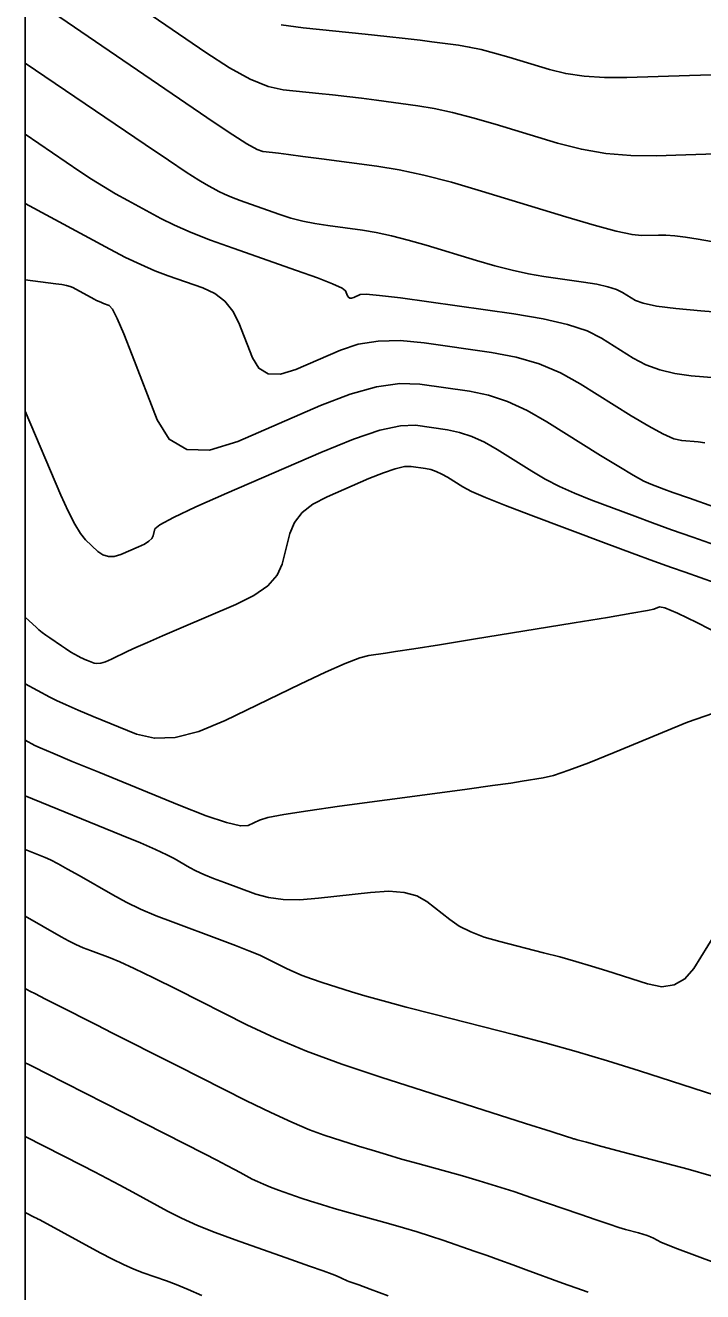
# Model space of a CAD drawing. Extents: x 2082232 to 2083549, y 592624 to 593832.
# Drawn here: x 2082231.79 to 2082256.71, y 593099.16 to 593145.75 of the extents above; entities that cross this region are included whole.
import ezdxf

# ---------------------------------------------------------------- set-up
doc = ezdxf.new("R2010")
doc.units = 0
for name, color, linetype in [('DT_X_Contour_Major', 7, 'Continuous'), ('DT_X_Contour_Minor', 7, 'Continuous'), ('DT_X_TIN_Hull', 7, 'Continuous')]:
    doc.layers.add(name, color=color, linetype=linetype)

msp = doc.modelspace()

# ---------------------------------------------------------------- linework, layer by layer
at = {"layer": 'DT_X_Contour_Major'}
for points in [[(2082231.787, 593141.74), (2082233.795, 593140.377), (2082234.228, 593140.09), (2082234.666, 593139.816), (2082235.111, 593139.553), (2082235.561, 593139.301), (2082236.77, 593138.647), (2082237.276, 593138.394), (2082237.888, 593138.126), (2082238.606, 593137.843), (2082239.43, 593137.545), (2082241.767, 593136.732), (2082242.538, 593136.456), (2082243.095, 593136.239), (2082243.441, 593136.082), (2082243.573, 593135.984), (2082243.644, 593135.801), (2082243.678, 593135.746), (2082243.728, 593135.717), (2082243.793, 593135.715), (2082243.873, 593135.74), (2082244.107, 593135.841), (2082244.331, 593135.854), (2082244.826, 593135.814), (2082245.593, 593135.723), (2082246.631, 593135.581), (2082249.761, 593135.132), (2082250.843, 593134.951), (2082251.742, 593134.742), (2082252.457, 593134.507), (2082252.988, 593134.244), (2082254.161, 593133.508), (2082254.624, 593133.26), (2082255.134, 593133.069), (2082255.69, 593132.934), (2082256.293, 593132.855), (2082257.962, 593132.721)], [(2082231.787, 593121.527), (2082232.694, 593121.029), (2082232.939, 593120.905), (2082233.286, 593120.747), (2082233.734, 593120.554), (2082234.283, 593120.326), (2082235.882, 593119.671), (2082236.536, 593119.519), (2082237.298, 593119.553), (2082238.168, 593119.772), (2082239.146, 593120.178), (2082241.897, 593121.509), (2082242.828, 593121.949), (2082243.56, 593122.273), (2082244.091, 593122.479), (2082244.422, 593122.569), (2082245.037, 593122.652), (2082245.413, 593122.707), (2082246.078, 593122.81), (2082247.033, 593122.963), (2082248.278, 593123.163), (2082251.984, 593123.763), (2082253.21, 593123.963), (2082254.108, 593124.116), (2082254.677, 593124.22), (2082254.917, 593124.275), (2082255.121, 593124.36), (2082255.325, 593124.316), (2082255.782, 593124.122), (2082256.493, 593123.778), (2082257.458, 593123.283)], [(2082231.787, 593110.313), (2082231.87, 593110.264), (2082231.953, 593110.221), (2082232.165, 593110.112), (2082232.506, 593109.938), (2082232.976, 593109.698), (2082234.403, 593108.971), (2082234.99, 593108.673), (2082235.682, 593108.323), (2082236.479, 593107.92), (2082237.381, 593107.466), (2082239.925, 593106.186), (2082240.82, 593105.747), (2082241.594, 593105.39), (2082242.249, 593105.114), (2082242.785, 593104.921), (2082244.053, 593104.516), (2082244.546, 593104.361), (2082245.074, 593104.202), (2082245.636, 593104.039), (2082246.233, 593103.871), (2082247.873, 593103.417), (2082248.493, 593103.239), (2082249.126, 593103.047), (2082249.769, 593102.84), (2082250.425, 593102.618), (2082252.188, 593102.006), (2082252.789, 593101.799), (2082253.27, 593101.638), (2082253.629, 593101.522), (2082253.869, 593101.452), (2082254.346, 593101.326), (2082254.515, 593101.278), (2082254.665, 593101.228), (2082254.795, 593101.176), (2082254.906, 593101.123), (2082255.175, 593100.979), (2082255.379, 593100.89), (2082255.79, 593100.73), (2082256.407, 593100.5), (2082257.231, 593100.198)]]:
    msp.add_lwpolyline(points, dxfattribs=at)
at = {"layer": 'DT_X_Contour_Minor'}
for points in [[(2082231.787, 593146.928), (2082238.735, 593142.174), (2082239.418, 593141.717), (2082239.944, 593141.386), (2082240.314, 593141.182), (2082240.527, 593141.105), (2082240.886, 593141.068), (2082241.099, 593141.043), (2082241.47, 593140.996), (2082241.999, 593140.927), (2082242.685, 593140.835), (2082244.725, 593140.563), (2082245.54, 593140.429), (2082246.453, 593140.232), (2082247.466, 593139.973), (2082248.578, 593139.65), (2082251.676, 593138.706), (2082252.721, 593138.397), (2082253.535, 593138.179), (2082254.116, 593138.051), (2082254.466, 593138.013), (2082255.089, 593138.033), (2082255.356, 593138.029), (2082255.688, 593138.001), (2082256.087, 593137.95), (2082256.552, 593137.876), (2082257.88, 593137.646)], [(2082235.952, 593146.442), (2082238.425, 593144.75), (2082239.299, 593144.189), (2082240.064, 593143.773), (2082240.722, 593143.503), (2082241.271, 593143.379), (2082242.592, 593143.243), (2082243.096, 593143.189), (2082243.618, 593143.129), (2082244.158, 593143.063), (2082244.716, 593142.99), (2082246.227, 593142.788), (2082246.831, 593142.689), (2082247.508, 593142.543), (2082248.258, 593142.351), (2082249.082, 593142.112), (2082251.377, 593141.412), (2082252.249, 593141.187), (2082253.145, 593141.034), (2082254.064, 593140.955), (2082255.007, 593140.949), (2082257.553, 593141.03)], [(2082241.207, 593145.771), (2082242.015, 593145.654), (2082244.298, 593145.419), (2082245.093, 593145.336), (2082245.766, 593145.262), (2082246.317, 593145.198), (2082246.747, 593145.144), (2082247.729, 593145.013), (2082248.122, 593144.948), (2082248.562, 593144.854), (2082249.05, 593144.729), (2082249.586, 593144.573), (2082251.078, 593144.118), (2082251.676, 593143.973), (2082252.35, 593143.876), (2082253.1, 593143.83), (2082253.927, 593143.833), (2082256.233, 593143.906), (2082257.041, 593143.924)], [(2082231.787, 593144.36), (2082236.202, 593141.362), (2082237.051, 593140.788), (2082237.708, 593140.351), (2082238.172, 593140.051), (2082238.443, 593139.888), (2082238.909, 593139.636), (2082239.112, 593139.535), (2082239.373, 593139.423), (2082239.692, 593139.3), (2082240.068, 593139.165), (2082241.148, 593138.789), (2082241.562, 593138.657), (2082241.995, 593138.545), (2082242.446, 593138.452), (2082242.915, 593138.379), (2082244.192, 593138.208), (2082244.698, 593138.126), (2082245.258, 593138.006), (2082245.872, 593137.85), (2082246.54, 593137.656), (2082248.393, 593137.091), (2082249.069, 593136.896), (2082249.708, 593136.735), (2082250.309, 593136.606), (2082250.872, 593136.512), (2082252.322, 593136.304), (2082252.821, 593136.222), (2082253.227, 593136.131), (2082253.542, 593136.032), (2082253.765, 593135.925), (2082254.238, 593135.628), (2082254.522, 593135.521), (2082255.017, 593135.42), (2082255.723, 593135.327), (2082256.642, 593135.241), (2082259.373, 593135.02)], [(2082231.787, 593139.198), (2082234.891, 593137.517), (2082235.477, 593137.211), (2082236.033, 593136.945), (2082236.557, 593136.718), (2082237.049, 593136.532), (2082238.322, 593136.089), (2082238.763, 593135.884), (2082239.131, 593135.6), (2082239.426, 593135.238), (2082239.647, 593134.798), (2082240.141, 593133.519), (2082240.38, 593133.132), (2082240.726, 593132.932), (2082241.18, 593132.918), (2082241.741, 593133.091), (2082243.381, 593133.8), (2082244.035, 593134.016), (2082244.767, 593134.133), (2082245.579, 593134.149), (2082246.469, 593134.066), (2082248.948, 593133.711), (2082249.849, 593133.539), (2082250.693, 593133.29), (2082251.48, 593132.965), (2082252.211, 593132.563), (2082254.084, 593131.388), (2082254.727, 593131), (2082255.251, 593130.718), (2082255.657, 593130.541), (2082255.944, 593130.47), (2082256.551, 593130.421), (2082256.796, 593130.387)], [(2082231.787, 593136.385), (2082232.911, 593136.242), (2082233.131, 593136.21), (2082233.307, 593136.177), (2082233.441, 593136.142), (2082233.532, 593136.105), (2082234.317, 593135.68), (2082234.412, 593135.63), (2082234.503, 593135.587), (2082234.589, 593135.55), (2082234.669, 593135.519), (2082234.877, 593135.447), (2082234.989, 593135.312), (2082235.166, 593134.961), (2082235.411, 593134.394), (2082235.721, 593133.611), (2082236.638, 593131.236), (2082237.082, 593130.518), (2082237.725, 593130.147), (2082238.568, 593130.122), (2082239.61, 593130.442), (2082242.654, 593131.759), (2082243.739, 593132.179), (2082244.709, 593132.451), (2082245.565, 593132.575), (2082246.307, 593132.55), (2082248.134, 593132.289), (2082248.826, 593132.145), (2082249.532, 593131.909), (2082250.251, 593131.583), (2082250.984, 593131.164), (2082252.956, 593129.927), (2082253.626, 593129.512), (2082254.156, 593129.197), (2082254.548, 593128.98), (2082254.8, 593128.862), (2082255.288, 593128.68), (2082255.614, 593128.563), (2082256.224, 593128.348), (2082257.12, 593128.037)], [(2082231.787, 593131.552), (2082233.096, 593128.469), (2082233.363, 593127.871), (2082233.603, 593127.397), (2082233.816, 593127.049), (2082234.002, 593126.825), (2082234.461, 593126.394), (2082234.642, 593126.266), (2082234.842, 593126.204), (2082235.06, 593126.209), (2082235.297, 593126.28), (2082235.952, 593126.56), (2082236.17, 593126.663), (2082236.333, 593126.765), (2082236.44, 593126.865), (2082236.492, 593126.963), (2082236.555, 593127.221), (2082236.739, 593127.376), (2082237.241, 593127.647), (2082238.062, 593128.035), (2082239.201, 593128.539), (2082242.666, 593130.037), (2082243.858, 593130.521), (2082244.835, 593130.849), (2082245.598, 593131.02), (2082246.146, 593131.035), (2082247.321, 593130.867), (2082247.766, 593130.774), (2082248.22, 593130.623), (2082248.683, 593130.412), (2082249.154, 593130.143), (2082250.423, 593129.347), (2082250.915, 593129.058), (2082251.442, 593128.785), (2082252.001, 593128.531), (2082252.595, 593128.294), (2082254.222, 593127.685), (2082254.865, 593127.447), (2082255.572, 593127.192), (2082256.345, 593126.918), (2082257.183, 593126.627)], [(2082231.787, 593123.971), (2082232.194, 593123.589), (2082232.29, 593123.504), (2082232.405, 593123.413), (2082232.537, 593123.315), (2082232.688, 593123.21), (2082233.116, 593122.922), (2082233.264, 593122.823), (2082233.39, 593122.741), (2082233.492, 593122.678), (2082233.571, 593122.632), (2082233.752, 593122.533), (2082233.822, 593122.496), (2082233.899, 593122.459), (2082233.982, 593122.421), (2082234.071, 593122.384), (2082234.315, 593122.284), (2082234.424, 593122.265), (2082234.566, 593122.282), (2082234.743, 593122.337), (2082234.953, 593122.428), (2082235.559, 593122.721), (2082235.852, 593122.858), (2082236.277, 593123.047), (2082236.833, 593123.288), (2082237.52, 593123.583), (2082239.529, 593124.438), (2082240.201, 593124.772), (2082240.711, 593125.131), (2082241.058, 593125.517), (2082241.244, 593125.928), (2082241.523, 593127.059), (2082241.687, 593127.461), (2082241.97, 593127.82), (2082242.371, 593128.135), (2082242.89, 593128.408), (2082244.434, 593129.075), (2082244.965, 593129.291), (2082245.4, 593129.437), (2082245.74, 593129.513), (2082245.984, 593129.52), (2082246.508, 593129.445), (2082246.706, 593129.403), (2082246.908, 593129.336), (2082247.115, 593129.242), (2082247.325, 593129.122), (2082247.89, 593128.768), (2082248.205, 593128.603), (2082248.727, 593128.374), (2082249.455, 593128.082), (2082250.389, 593127.725), (2082253.156, 593126.69), (2082254.116, 593126.332), (2082254.92, 593126.036), (2082255.57, 593125.8), (2082256.064, 593125.626), (2082257.175, 593125.242)], [(2082231.787, 593119.444), (2082232.132, 593119.255), (2082232.335, 593119.163), (2082232.797, 593118.967), (2082233.517, 593118.669), (2082234.495, 593118.267), (2082237.45, 593117.059), (2082238.439, 593116.672), (2082239.191, 593116.417), (2082239.705, 593116.295), (2082239.983, 593116.306), (2082240.405, 593116.51), (2082240.708, 593116.599), (2082241.301, 593116.713), (2082242.182, 593116.853), (2082243.352, 593117.017), (2082246.859, 593117.489), (2082248.046, 593117.649), (2082248.977, 593117.778), (2082249.651, 593117.873), (2082250.069, 593117.936), (2082250.842, 593118.061), (2082251.223, 593118.155), (2082251.785, 593118.341), (2082252.528, 593118.62), (2082253.452, 593118.992), (2082256.16, 593120.107), (2082257.116, 593120.438)], [(2082231.787, 593117.404), (2082235.332, 593115.954), (2082236.022, 593115.667), (2082236.576, 593115.428), (2082236.991, 593115.236), (2082237.27, 593115.092), (2082237.829, 593114.77), (2082238.066, 593114.645), (2082238.359, 593114.51), (2082238.708, 593114.365), (2082239.113, 593114.211), (2082240.267, 593113.787), (2082240.735, 593113.658), (2082241.275, 593113.589), (2082241.888, 593113.581), (2082242.571, 593113.632), (2082244.491, 593113.85), (2082245.16, 593113.89), (2082245.729, 593113.848), (2082246.196, 593113.722), (2082246.562, 593113.514), (2082247.405, 593112.848), (2082247.757, 593112.61), (2082248.181, 593112.397), (2082248.678, 593112.207), (2082249.247, 593112.041), (2082250.86, 593111.631), (2082251.46, 593111.474), (2082252.048, 593111.31), (2082252.625, 593111.139), (2082253.191, 593110.962), (2082254.685, 593110.48), (2082255.211, 593110.38), (2082255.67, 593110.443), (2082256.061, 593110.668), (2082256.384, 593111.055), (2082257.156, 593112.304)], [(2082231.787, 593115.433), (2082232.523, 593115.132), (2082232.719, 593115.042), (2082232.992, 593114.901), (2082233.342, 593114.71), (2082233.769, 593114.467), (2082235.011, 593113.754), (2082235.498, 593113.49), (2082236.029, 593113.235), (2082236.604, 593112.987), (2082237.222, 593112.748), (2082238.929, 593112.12), (2082239.521, 593111.898), (2082240.016, 593111.703), (2082240.415, 593111.535), (2082240.717, 593111.394), (2082241.394, 593111.053), (2082241.666, 593110.925), (2082241.977, 593110.797), (2082242.324, 593110.668), (2082242.71, 593110.539), (2082243.787, 593110.194), (2082244.28, 593110.046), (2082244.95, 593109.859), (2082245.798, 593109.633), (2082246.823, 593109.369), (2082249.795, 593108.614), (2082250.917, 593108.318), (2082252.057, 593107.998), (2082253.215, 593107.653), (2082254.389, 593107.284), (2082257.544, 593106.266)], [(2082231.787, 593112.971), (2082233.103, 593112.214), (2082233.371, 593112.067), (2082233.64, 593111.934), (2082233.91, 593111.814), (2082234.182, 593111.707), (2082234.908, 593111.44), (2082235.267, 593111.292), (2082235.798, 593111.047), (2082236.502, 593110.707), (2082237.377, 593110.271), (2082239.943, 593108.98), (2082240.973, 593108.496), (2082242.138, 593108.013), (2082243.438, 593107.531), (2082244.873, 593107.05), (2082250.195, 593105.348), (2082251.137, 593105.047), (2082251.706, 593104.865), (2082251.9, 593104.803), (2082251.922, 593104.797), (2082251.93, 593104.795), (2082251.938, 593104.792), (2082251.947, 593104.789), (2082251.956, 593104.786), (2082251.979, 593104.778), (2082252.098, 593104.746), (2082252.44, 593104.655), (2082253.003, 593104.506), (2082253.788, 593104.298), (2082256.176, 593103.666), (2082257.023, 593103.425)], [(2082231.787, 593107.586), (2082231.811, 593107.572), (2082231.896, 593107.528), (2082232.139, 593107.404), (2082232.542, 593107.199), (2082235.438, 593105.724), (2082238.382, 593104.225), (2082238.83, 593103.996), (2082239.199, 593103.806), (2082239.487, 593103.656), (2082239.694, 593103.545), (2082240.14, 593103.303), (2082240.326, 593103.209), (2082240.548, 593103.111), (2082240.807, 593103.008), (2082241.102, 593102.9), (2082241.94, 593102.606), (2082242.284, 593102.49), (2082242.688, 593102.363), (2082243.153, 593102.226), (2082243.677, 593102.078), (2082245.157, 593101.668), (2082245.698, 593101.514), (2082246.211, 593101.361), (2082246.696, 593101.207), (2082247.153, 593101.053), (2082248.336, 593100.643), (2082248.787, 593100.485), (2082249.252, 593100.32), (2082249.731, 593100.148), (2082250.224, 593099.968), (2082251.558, 593099.479), (2082252.045, 593099.303), (2082252.504, 593099.141)], [(2082231.787, 593104.863), (2082233.883, 593103.796), (2082234.336, 593103.563), (2082234.796, 593103.322), (2082235.264, 593103.074), (2082235.739, 593102.818), (2082237.015, 593102.124), (2082237.53, 593101.862), (2082238.117, 593101.598), (2082238.777, 593101.332), (2082239.51, 593101.063), (2082241.56, 593100.342), (2082242.242, 593100.102), (2082242.748, 593099.921), (2082243.08, 593099.799), (2082243.236, 593099.737), (2082243.421, 593099.651), (2082243.49, 593099.619), (2082243.558, 593099.59), (2082243.626, 593099.563), (2082243.693, 593099.538), (2082243.872, 593099.474), (2082244.057, 593099.406), (2082244.481, 593099.252), (2082245.142, 593099.01)], [(2082231.787, 593102.073), (2082232.135, 593101.894), (2082232.202, 593101.86), (2082232.255, 593101.833), (2082232.292, 593101.813), (2082232.315, 593101.801), (2082234.545, 593100.589), (2082234.99, 593100.354), (2082235.401, 593100.155), (2082235.776, 593099.989), (2082236.118, 593099.858), (2082236.981, 593099.555), (2082237.341, 593099.419), (2082237.775, 593099.239), (2082238.282, 593099.016)]]:
    msp.add_lwpolyline(points, dxfattribs=at)
at = {"layer": 'DT_X_TIN_Hull'}
msp.add_lwpolyline([(2082231.787, 593146.448), (2082231.787, 593139.555), (2082231.787, 593137.881), (2082231.787, 593132.99), (2082231.787, 593126.989), (2082231.787, 593123.66), (2082231.787, 593122.569), (2082231.787, 593118.167), (2082231.787, 593114.916), (2082231.787, 593111.237), (2082231.787, 593110.924), (2082231.787, 593106.482), (2082231.787, 593103.084), (2082231.787, 593102.851), (2082231.787, 593098.823)], dxfattribs=at)

doc.saveas('drawing.dxf')
